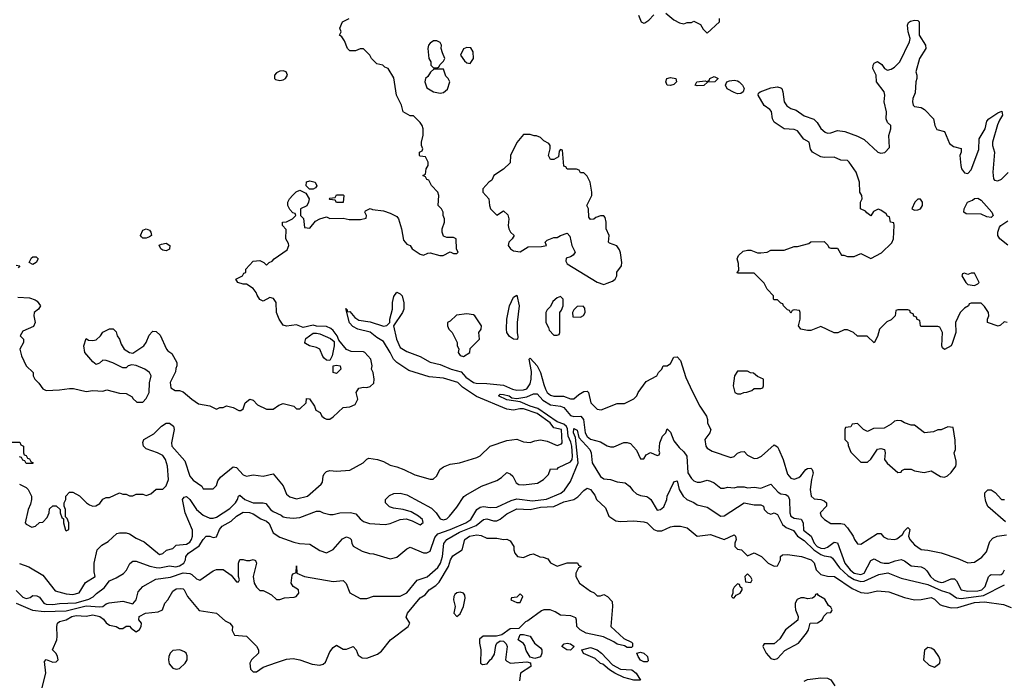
# Model space of a CAD drawing. Header units: inches. Extents: x 2380053 to 2584298, y 380219 to 546618.
# Tile 393 of 656: x 2541712 to 2547609, y 414808 to 418762. Entities that reach past the tile are written whole.
import ezdxf

# ---------------------------------------------------------------- set-up
doc = ezdxf.new("R2010")
doc.units = ezdxf.units.IN
doc.header["$MEASUREMENT"] = 0
doc.layers.add('C5441', color=7, linetype='Continuous')

msp = doc.modelspace()

# ---------------------------------------------------------------- linework, layer by layer
at = {"layer": 'C5441', "color": 2}
for points, elevation in [([(2545418, 418790), (2545434, 418750), (2545450, 418742), (2545456.4, 418743.6), (2545480.4, 418759.6), (2545509.2, 418790.8)], 30), ([(2545582, 418802), (2545630, 418762), (2545663.6, 418743.6), (2545690, 418738), (2545710, 418744.7), (2545734.6, 418745.4), (2545750, 418754), (2545790, 418734), (2545805.4, 418705.4), (2545830, 418682), (2545902, 418750), (2545902, 418770)], 30), ([(2541700.7, 417100.7), (2541770, 417097.1), (2541805.5, 417085.5), (2541817.5, 417077.5), (2541836, 417050), (2541824.7, 417030), (2541798, 417010), (2541796, 416990), (2541804.7, 416950), (2541794.8, 416925.2), (2541730, 416898), (2541714, 416870), (2541734, 416850), (2541734, 416830), (2541712, 416790), (2541722, 416750), (2541751.1, 416691.1), (2541792, 416650), (2541792, 416630), (2541802, 416610), (2541827.1, 416587.1), (2541850, 416552), (2541870, 416542), (2541950, 416546), (2542010, 416554.8), (2542034.4, 416554.4), (2542110, 416536), (2542150, 416542.8), (2542210, 416538.8), (2542233.6, 416546.4), (2542310, 416526), (2542350, 416524.7), (2542384.7, 416504.7), (2542390, 416494), (2542412.7, 416472.7), (2542450, 416474), (2542470, 416494), (2542488, 416530), (2542488.4, 416588.4), (2542499, 416630), (2542488.7, 416650), (2542462, 416670), (2542410, 416692.7), (2542383.5, 416696.5), (2542362, 416690), (2542350, 416678), (2542330, 416678), (2542270, 416709.4), (2542230, 416722.7), (2542210, 416724), (2542190, 416706), (2542170, 416698), (2542150, 416714), (2542101.2, 416770), (2542095.3, 416810), (2542110, 416854), (2542124.7, 416844.7), (2542150, 416842.8), (2542170, 416846.8), (2542195.3, 416870), (2542210, 416892), (2542250, 416912), (2542271.6, 416911.6), (2542290, 416894), (2542296, 416870), (2542310.5, 416850.5), (2542319.8, 416819.8), (2542338, 416790), (2542370, 416771), (2542390, 416766), (2542455.3, 416810), (2542469.4, 416830.6), (2542486.8, 416873.2), (2542505.6, 416894.4), (2542510, 416898), (2542530, 416896), (2542553.7, 416873.7), (2542592, 416790), (2542599.6, 416779.6), (2542623.6, 416763.6), (2542654, 416710), (2542654, 416690), (2542646.4, 416673.6), (2542644.7, 416655.3), (2542614, 416590), (2542618, 416558), (2542643.6, 416543.6), (2542670, 416542), (2542690, 416534), (2542742, 416490), (2542783.5, 416463.5), (2542850, 416450.8), (2542890, 416431.3), (2542910, 416442), (2542930, 416442), (2542950, 416451), (2542990, 416442), (2543023.6, 416423.6), (2543036.4, 416423.6), (2543050, 416434), (2543062, 416470), (2543090, 416491), (2543110, 416484.7), (2543136.9, 416456.9), (2543190, 416432), (2543230, 416432), (2543264.7, 416455.3), (2543290, 416464.7), (2543354, 416450), (2543370, 416434), (2543390, 416434), (2543428, 416470), (2543430, 416494), (2543447.3, 416492.7), (2543478, 416450), (2543484.7, 416424.7), (2543510.8, 416410.8), (2543522, 416390), (2543536.9, 416376.9), (2543550, 416371.3), (2543570, 416371.3), (2543590, 416384.7), (2543650, 416442), (2543690, 416444.7), (2543720.4, 416459.6), (2543738, 416490), (2543728, 416530), (2543744, 416556), (2543770, 416562.8), (2543790, 416560.7), (2543810, 416567.3), (2543832.5, 416587.5), (2543834, 416610), (2543828, 416650), (2543818, 416670), (2543822, 416690), (2543814, 416730), (2543778, 416770), (2543770, 416775.3), (2543696.4, 416776.4), (2543670, 416788.7), (2543624, 416844), (2543613.2, 416870), (2543590, 416902), (2543574.8, 416914.8), (2543550, 416925.2), (2543488.7, 416928.7), (2543470, 416934), (2543410, 416919), (2543370, 416935.1), (2543310, 416928), (2543290, 416934), (2543265.2, 416970), (2543249, 417010), (2543248.7, 417070), (2543232.9, 417092.9), (2543210, 417099), (2543170, 417078), (2543150, 417088), (2543133.6, 417113.6), (2543129, 417130), (2543110, 417154), (2543070, 417179.3), (2543050, 417179), (2543018, 417190), (2543006, 417210), (2543046, 417230), (2543055.3, 417244.7), (2543066, 417250), (2543066, 417270), (2543110, 417318), (2543150, 417322), (2543174, 417310), (2543190, 417294), (2543206, 417310), (2543223.1, 417316.9), (2543235.3, 417330), (2543314.2, 417385.8), (2543324, 417410), (2543322, 417422), (2543306, 417450), (2543307.3, 417507.3), (2543286, 417530), (2543286, 417550), (2543310, 417552), (2543330, 417562), (2543346, 417570), (2543366, 417590), (2543362, 417602), (2543347.3, 417607.3), (2543330, 417626), (2543318, 417650), (2543318, 417670), (2543328, 417690), (2543348.7, 417711.3), (2543368.7, 417731.3), (2543390, 417742), (2543424.7, 417724.7), (2543444.7, 417690), (2543442, 417670), (2543431.2, 417648.9), (2543394, 417630), (2543394, 417590), (2543411.6, 417571.6), (2543418, 417518), (2543450, 417514), (2543484, 417556), (2543509, 417571), (2543550, 417582), (2543570, 417572), (2543650, 417574), (2543686, 417566), (2543753.2, 417566.8), (2543786, 417574), (2543788, 417590), (2543778, 417610), (2543782, 417618), (2543810, 417631.3), (2543825.4, 417625.4), (2543890, 417618), (2543930, 417604.7), (2543970, 417584.7), (2543981, 417570), (2543998, 417510), (2544010, 417442), (2544030, 417418), (2544050.7, 417410.7), (2544062, 417390), (2544110, 417358), (2544130, 417352), (2544155.3, 417364.7), (2544170, 417366), (2544228.4, 417351.6), (2544248.4, 417351.6), (2544290, 417372), (2544310, 417362), (2544330, 417362), (2544338, 417370), (2544328, 417388), (2544326, 417450), (2544310, 417458), (2544270, 417458), (2544250, 417466), (2544242, 417490), (2544242, 417510), (2544255.3, 417550), (2544255.3, 417570), (2544248, 417590), (2544248, 417610), (2544238, 417630), (2544218, 417650), (2544222, 417710), (2544215.3, 417730), (2544178, 417770), (2544162, 417802), (2544150, 417806), (2544142, 417822), (2544126, 417830), (2544142, 417838), (2544146, 417870), (2544158, 417890), (2544158, 417910), (2544142, 417942), (2544110, 417946), (2544106, 417950), (2544106, 417970), (2544122, 417978), (2544126, 417990), (2544118, 418010), (2544118, 418030), (2544128.8, 418071.1), (2544128.8, 418108.9), (2544122, 418130), (2544110, 418148), (2544070, 418186), (2544050, 418186), (2544008, 418210), (2543998, 418250), (2543968.7, 418310), (2543953.6, 418413.6), (2543918, 418470), (2543898, 418478), (2543886, 418490), (2543850, 418498), (2543818, 418530), (2543808, 418550), (2543770, 418588), (2543750, 418588), (2543723.6, 418576.4), (2543690, 418575.3), (2543675.3, 418590), (2543656.4, 418636.4), (2543640.4, 418660.4), (2543628, 418670), (2543638, 418690), (2543628.7, 418711.3), (2543646, 418750), (2543686, 418770)], 30), ([(2547626, 416950), (2547607.1, 416952.9), (2547585.4, 416934.6), (2547571.3, 416928.7), (2547508, 416950), (2547508, 416970), (2547515.3, 416990), (2547514, 417010), (2547490, 417046), (2547470, 417066), (2547410, 417066), (2547398, 417062), (2547394, 417050), (2547370, 417035.3), (2547344.7, 417010), (2547316, 416950), (2547319.1, 416890), (2547296.4, 416823.6), (2547290, 416809.3), (2547250, 416788.7), (2547238, 416798), (2547235.3, 416810), (2547238, 416890), (2547222, 416922), (2547210, 416926), (2547110, 416926), (2547106, 416930), (2547102, 416962), (2547087.3, 416967.3), (2547082, 416982), (2547067.3, 416987.3), (2547062, 417002), (2547047.3, 417007.3), (2547042, 417022), (2547030, 417026), (2546970, 417026), (2546958, 417022), (2546954, 416990), (2546930, 416966), (2546905.4, 416954.6), (2546862, 416910), (2546850, 416866), (2546830, 416828.7), (2546787.3, 416867.3), (2546730, 416868), (2546706, 416890), (2546670, 416906), (2546650, 416906), (2546611.2, 416888.9), (2546590, 416888), (2546510, 416926), (2546450, 416902), (2546430, 416901.2), (2546389.5, 416909.5), (2546375.3, 416930), (2546386, 416970), (2546386, 417010), (2546382, 417022), (2546350, 417026), (2546338, 417022), (2546330, 417006), (2546322, 417022), (2546310, 417026), (2546286, 417050), (2546282, 417062), (2546270, 417066), (2546250, 417086), (2546230, 417086), (2546226, 417090), (2546226, 417110), (2546188.8, 417148.9), (2546170, 417186), (2546110, 417246), (2546010, 417246), (2546008.8, 417248.9), (2546018, 417262), (2546016.4, 417303.6), (2546009.2, 417330), (2546017.2, 417350), (2546044.1, 417375.9), (2546070, 417382.8), (2546090, 417382.8), (2546130, 417366), (2546150, 417366), (2546189, 417371), (2546210, 417382), (2546290, 417382.8), (2546350, 417404.7), (2546370, 417404.7), (2546437.2, 417422.8), (2546450, 417432), (2546530, 417434), (2546552.7, 417412.7), (2546558, 417398), (2546570, 417394), (2546610, 417394), (2546632.7, 417352.7), (2546647.3, 417352.7), (2546670, 417344.7), (2546710, 417344.7), (2546750, 417362), (2546810, 417332), (2546872.5, 417367.5), (2546934.2, 417425.8), (2546944, 417450), (2546948, 417530), (2546946, 417546), (2546926, 417550), (2546922, 417582), (2546910, 417586), (2546900.4, 417600.4), (2546870, 417622), (2546852.7, 417627.3), (2546825.4, 417614.6), (2546810, 417588), (2546785.6, 417605.6), (2546777.2, 417617.2), (2546748, 417630), (2546748, 417670), (2546758, 417690), (2546755.3, 417710), (2546744, 417730), (2546741.2, 417790), (2546720.9, 417850), (2546679, 417910), (2546670, 417919), (2546630, 417922), (2546590, 417939), (2546530, 417937), (2546510, 417940.7), (2546459, 417970), (2546447.3, 417987.3), (2546439, 418030), (2546407.9, 418047.9), (2546370, 418097), (2546350, 418105.6), (2546289.6, 418109.6), (2546230, 418149), (2546220.9, 418170), (2546213.6, 418213.6), (2546205.2, 418225.2), (2546169.6, 418249.6), (2546134, 418310), (2546136.4, 418323.6), (2546146, 418330), (2546210, 418354), (2546250, 418360.7), (2546270, 418354.8), (2546276, 418350), (2546282.8, 418330), (2546290.7, 418270.7), (2546306.8, 418246.8), (2546330, 418231), (2546361.4, 418221.4), (2546410, 418186.8), (2546467.1, 418167.1), (2546487.3, 418147.3), (2546510, 418111), (2546536, 418090), (2546550, 418083.8), (2546570, 418084.9), (2546610, 418098.8), (2546653.2, 418093.2), (2546730, 418066), (2546770, 418046), (2546852, 417970), (2546870, 417962.8), (2546892.9, 417967.1), (2546922, 417998), (2546917.2, 418070), (2546929, 418110), (2546928.7, 418128.7), (2546910, 418148), (2546902, 418170), (2546904, 418210), (2546888.7, 418270), (2546894, 418310), (2546889, 418330), (2546844, 418390), (2546842, 418430), (2546822, 418470), (2546824, 418490), (2546830, 418502), (2546850, 418511.3), (2546874.4, 418494.4), (2546892, 418470), (2546910, 418461), (2546930, 418466), (2546950, 418478), (2546982, 418510), (2547041.2, 418630), (2547045.2, 418650), (2547033.2, 418690), (2547028.7, 418730), (2547034, 418746), (2547046.3, 418753.7), (2547070, 418758.8), (2547090, 418758), (2547098, 418750), (2547098.8, 418670), (2547136, 418610), (2547138, 418590), (2547101, 418530), (2547078, 418450), (2547084.7, 418430), (2547084.7, 418410), (2547078, 418390), (2547075.3, 418324.7), (2547061, 418290), (2547058, 418270), (2547062, 418250), (2547070, 418242), (2547110, 418236), (2547130, 418224.7), (2547184.7, 418170), (2547192, 418130), (2547205.4, 418105.4), (2547250, 418094), (2547280.7, 418020.7), (2547303.5, 418003.5), (2547351, 417991), (2547351, 417970), (2547342.8, 417950), (2547347.3, 417890), (2547351.3, 417870), (2547370, 417846), (2547390, 417841), (2547410, 417864.7), (2547455.1, 417984.9), (2547457.2, 418050), (2547494, 418110), (2547504.1, 418155.9), (2547515.3, 418170), (2547570, 418204.7), (2547594, 418214), (2547598, 418190), (2547578.8, 418161.2), (2547567.1, 418132.9), (2547537.3, 418030), (2547537.3, 418010), (2547550.6, 417970), (2547540.5, 417850), (2547544, 417810), (2547550, 417801), (2547570, 417797.3), (2547591.2, 417808.8), (2547632.6, 417847.4)], 26), ([(2547630, 417413.2), (2547581.2, 417450), (2547569.3, 417470), (2547569.2, 417490.8), (2547580.2, 417519.8), (2547588.7, 417531.3), (2547630, 417558)], 22), ([(2541690, 417294), (2541712, 417290), (2541702, 417278)], 30), ([(2541710, 415982), (2541750, 415962), (2541762, 415950), (2541782, 415910), (2541782, 415890), (2541776.9, 415863.1), (2541762, 415830), (2541744.7, 415750), (2541750, 415742), (2541785.4, 415725.4), (2541806, 415730), (2541830, 415752), (2541850, 415754), (2541876.4, 415783.6), (2541888, 415810), (2541890, 415834), (2541910, 415852), (2541930, 415852), (2541954, 415830), (2541954, 415810), (2541963.6, 415783.6), (2541974, 415774), (2541974, 415750), (2541986.4, 415706.4), (2541990, 415702), (2542006, 415710), (2542006, 415750), (2541996.4, 415776.4), (2541986, 415786), (2541986, 415830), (2541978, 415850), (2541978, 415870), (2541988, 415890), (2541988.7, 415911.3), (2542010, 415934), (2542030, 415934), (2542070, 415912), (2542112, 415870), (2542130, 415858), (2542150, 415851.3), (2542168.4, 415851.6), (2542192.9, 415867.1), (2542210, 415892), (2542230, 415902), (2542250, 415902), (2542308.9, 415931.1), (2542330, 415922), (2542350, 415922), (2542370, 415912), (2542390, 415912), (2542410, 415922), (2542450, 415922), (2542470, 415914), (2542496.4, 415923.6), (2542528.4, 415951.6), (2542570, 415952), (2542590, 415972), (2542602.7, 416010), (2542598, 416090), (2542585.2, 416130), (2542570, 416154), (2542538, 416170), (2542470, 416193.2), (2542453.2, 416210), (2542449.4, 416230.6), (2542455.3, 416250), (2542515.9, 416284.1), (2542561.2, 416330), (2542590, 416347.3), (2542610, 416347.3), (2542634, 416330), (2542637.3, 416310), (2542620.7, 416230), (2542624, 416210), (2542701.6, 416121.6), (2542730.8, 416030), (2542750, 416006), (2542802, 415970), (2542810, 415954), (2542870, 415954), (2542890, 415974), (2542898, 416002), (2542915.1, 416024.9), (2542990, 416086.8), (2543010, 416082.8), (2543050, 416038.8), (2543070, 416030.8), (2543110, 416038.8), (2543170, 416031), (2543230, 416044.7), (2543290, 415972), (2543310, 415922.8), (2543330, 415906), (2543370, 415893.4), (2543435.3, 415910), (2543518, 415982), (2543526.3, 415993.7), (2543529.2, 416030), (2543535.1, 416044.9), (2543550, 416058.8), (2543570, 416064.9), (2543610, 416059.3), (2543690, 416066), (2543768, 416110), (2543790, 416132), (2543803.1, 416136.9), (2543854, 416130), (2543890, 416118), (2543930, 416096), (2543970, 416086.8), (2544012, 416070), (2544078, 416038), (2544170, 416011.3), (2544188.4, 416011.6), (2544210, 416032), (2544229, 416070), (2544250, 416086), (2544290, 416102.8), (2544346, 416110), (2544450, 416141), (2544470, 416151.3), (2544529.4, 416210.6), (2544630, 416244), (2544690, 416250.6), (2544730, 416234.8), (2544770, 416230.8), (2544798, 416242), (2544830, 416247.7), (2544870, 416239.1), (2544930, 416214.4), (2544956.3, 416223.7), (2544960.9, 416230), (2544955.8, 416310), (2544910, 416319.6), (2544888.1, 416350), (2544810, 416406), (2544730, 416432.3), (2544706.9, 416433.1), (2544670, 416425.1), (2544630, 416431.2), (2544447, 416507), (2544363.8, 416563.8), (2544335.3, 416590), (2544250, 416616.2), (2544165.1, 416625.1), (2544042.9, 416662.9), (2543969.8, 416709.8), (2543949.8, 416729.8), (2543931.3, 416771.3), (2543890, 416836), (2543850, 416859.5), (2543811.6, 416891.6), (2543737.2, 416910), (2543706.7, 416926.7), (2543688.1, 416948.1), (2543666, 417034), (2543674, 417026), (2543674, 417014), (2543690, 417016), (2543719.9, 416979.9), (2543743.7, 416963.7), (2543810, 416954.4), (2543890, 416928), (2543910, 416931), (2543929, 416950), (2543929.2, 416970), (2543944.5, 417030), (2543944.5, 417070), (2543953.6, 417106.4), (2543970, 417132), (2543990, 417122), (2544002, 417110), (2544011.6, 417068.4), (2544012, 417030), (2544004.7, 417010), (2543951.3, 416930), (2543967.7, 416850), (2543990, 416801), (2544030, 416777.3), (2544110, 416745.5), (2544170, 416713.4), (2544230, 416698.4), (2544296, 416670), (2544354.9, 416654.9), (2544383, 416623), (2544430, 416591.7), (2544446.4, 416586.4), (2544510, 416585.5), (2544610, 416574.9), (2544662.8, 416550), (2544690, 416544.9), (2544730, 416546.5), (2544750, 416552.7), (2544770, 416582.8), (2544775.1, 416610), (2544776.3, 416656.3), (2544764, 416730), (2544770, 416736), (2544810, 416690.6), (2544831.4, 416651.5), (2544850, 416578), (2544861.6, 416550), (2544870, 416531), (2544890, 416514.8), (2544910, 416508.2), (2544968.1, 416508.1), (2545010, 416492), (2545030, 416492), (2545060.2, 416519.8), (2545090, 416536), (2545110, 416538), (2545118, 416530), (2545132, 416470), (2545170, 416431.3), (2545193.6, 416426.4), (2545290, 416464.7), (2545334.6, 416465.4), (2545390, 416492), (2545408.8, 416511.1), (2545415.3, 416530), (2545463.1, 416596.9), (2545528, 416630), (2545538, 416650), (2545558, 416670), (2545566, 416690), (2545590, 416691.3), (2545610, 416704.7), (2545630, 416742), (2545650, 416744.7), (2545670, 416722), (2545701.4, 416621.4), (2545739.8, 416539.8), (2545784.7, 416450), (2545824.7, 416390), (2545831.3, 416370), (2545832, 416348), (2545851.3, 416310), (2545844.7, 416290), (2545814.8, 416250), (2545821, 416210), (2545830, 416198), (2545859.8, 416179.8), (2545970, 416142.8), (2545990, 416147.3), (2546010, 416167.3), (2546030, 416176), (2546050, 416178), (2546070, 416156), (2546110, 416136), (2546130, 416138.8), (2546155.3, 416150), (2546230, 416218), (2546250, 416204.7), (2546258.8, 416190), (2546284, 416130), (2546310, 416042), (2546330, 416018), (2546350, 416012), (2546378, 416022), (2546390, 416031.3), (2546419, 416070), (2546430, 416076.3), (2546450, 416077.3), (2546458.8, 416070), (2546464, 416050), (2546453.4, 416010), (2546446.8, 415950), (2546451, 415910), (2546470, 415894.8), (2546510, 415890.6), (2546530, 415882.8), (2546542.8, 415870), (2546542.8, 415850), (2546506, 415810), (2546511, 415790), (2546531, 415770), (2546570, 415747.7), (2546630, 415747.7), (2546650, 415742.8), (2546670, 415721), (2546704, 415670), (2546711, 415650), (2546730, 415626), (2546750, 415622.8), (2546850, 415687.3), (2546870, 415686), (2546886, 415666), (2546910, 415654), (2546950, 415650.8), (2546965.6, 415654.4), (2546999.3, 415680.7), (2547010, 415702), (2547030, 415722), (2547042, 415710), (2547034.8, 415670), (2547042.8, 415650), (2547070, 415618.8), (2547110, 415590.8), (2547150, 415587.3), (2547230.9, 415570.9), (2547330, 415537.3), (2547390, 415511), (2547430, 415514.8), (2547474.2, 415545.8), (2547502, 415578), (2547522, 415638), (2547540.2, 415659.8), (2547566, 415670), (2547622, 415678)], 26), ([(2541710, 415507.3), (2541767.3, 415487.3), (2541850, 415437.3), (2541924.2, 415344.2), (2541990, 415325.7), (2542030, 415322), (2542067.8, 415332.2), (2542106.2, 415393.8), (2542164, 415430), (2542158, 415458), (2542157.2, 415510), (2542175.3, 415590), (2542203.2, 415616.8), (2542242, 415638), (2542293.6, 415686.4), (2542310, 415691.3), (2542350, 415691), (2542370, 415684.7), (2542410, 415658), (2542457.6, 415637.6), (2542550, 415560.7), (2542570, 415567.3), (2542592, 415588), (2542630, 415598), (2542650, 415617.3), (2542710, 415622.3), (2542730, 415635.3), (2542740.4, 415650), (2542746.2, 415670), (2542746.2, 415706.2), (2542702.4, 415810), (2542688, 415890), (2542696, 415904), (2542710, 415907.7), (2542731.2, 415891.2), (2542770.4, 415830), (2542810, 415797), (2542850, 415779.5), (2542870, 415778.7), (2542890, 415784.9), (2542970, 415835.8), (2543005.1, 415870), (2543017.2, 415890), (2543022, 415910), (2543030, 415916), (2543061, 415890), (2543110, 415870.5), (2543170, 415870.7), (2543185.5, 415865.5), (2543213.4, 415830), (2543230, 415818.4), (2543277.3, 415797.3), (2543290, 415786.8), (2543310, 415782.8), (2543350, 415778.8), (2543390, 415782.8), (2543490, 415821), (2543510, 415821), (2543530, 415811), (2543570, 415801), (2543590, 415801), (2543630, 415811.3), (2543693.4, 415813.4), (2543724.9, 415804.9), (2543750, 415774.8), (2543770, 415758.8), (2543807.5, 415747.5), (2543900.2, 415739.8), (2543930, 415746), (2543990, 415770.8), (2544025.6, 415774.4), (2544062.5, 415762.5), (2544110, 415738), (2544128, 415752), (2544124, 415770), (2544101.2, 415790), (2544056.2, 415816.2), (2544008, 415830), (2543950, 415838.4), (2543927.5, 415847.5), (2543902, 415870), (2543902, 415890), (2543926.6, 415913.4), (2543953.6, 415926.4), (2543990, 415928.9), (2544030, 415918.9), (2544177.8, 415837.8), (2544205.5, 415810), (2544230, 415774.8), (2544250, 415768.2), (2544270, 415774.8), (2544285.2, 415790), (2544330, 415844.7), (2544372.3, 415907.7), (2544383.2, 415916.8), (2544478, 415970), (2544570, 416004.7), (2544598, 416022), (2544630, 416052), (2544650, 416044.7), (2544664.7, 416030), (2544684.7, 415990), (2544700.7, 415980.7), (2544730, 415977.3), (2544812.5, 415987.5), (2544848, 416010), (2544879, 416041), (2544890, 416074), (2544930, 416072), (2544939, 416081), (2545010, 416114.9), (2545020.5, 416130), (2545023.1, 416150), (2545017.9, 416210), (2545013.4, 416233.4), (2544997.5, 416270), (2544992.7, 416312.7), (2544986.9, 416326.8), (2544970, 416341.4), (2544930, 416356.2), (2544815.5, 416435.5), (2544770, 416449.1), (2544710, 416476), (2544630, 416486.6), (2544579, 416510), (2544590, 416521), (2544610, 416519.3), (2544642.8, 416510), (2544658.5, 416498.5), (2544690, 416494.9), (2544750, 416504.9), (2544790, 416523.1), (2544803.8, 416523.8), (2544810, 416523.8), (2544845.3, 416485.3), (2544890, 416456.9), (2544950, 416449.2), (2544970, 416442), (2545010, 416394), (2545030, 416387.2), (2545073.4, 416390), (2545089.1, 416369.1), (2545098.8, 416290), (2545110, 416266.7), (2545130, 416250.6), (2545190, 416236), (2545230, 416211.3), (2545250, 416204.7), (2545270, 416204.7), (2545330, 416231), (2545350.9, 416230.9), (2545370, 416224.7), (2545405.4, 416185.4), (2545430, 416134), (2545450, 416134), (2545463.1, 416156.9), (2545490, 416172), (2545530, 416154), (2545542, 416158), (2545546, 416170), (2545542, 416182), (2545545.2, 416230), (2545561.2, 416270), (2545582, 416290), (2545590, 416314), (2545610, 416294), (2545630, 416241), (2545661.6, 416201.6), (2545690, 416176), (2545707.3, 416150), (2545713.4, 416050), (2545735.2, 416015.2), (2545750, 416002.8), (2545770, 415994.8), (2545790, 415994.8), (2545830, 416006), (2545850, 416001), (2545870.6, 415990.6), (2545910, 415958), (2545930, 415958), (2545950, 415964.7), (2545990, 415961), (2546010, 415966), (2546050, 415966), (2546070, 415961), (2546110, 415964.7), (2546150, 415958.8), (2546210, 415982.8), (2546253.7, 415933.7), (2546270, 415924.9), (2546299.5, 415919.5), (2546314.8, 415910), (2546322, 415890), (2546324.4, 415810), (2546330.4, 415790.4), (2546350, 415779.3), (2546392.2, 415772.2), (2546403.1, 415750), (2546406.9, 415706.9), (2546451.6, 415671.6), (2546470.3, 415630), (2546487.9, 415610), (2546510, 415599.1), (2546530, 415596.5), (2546550, 415604.9), (2546590, 415635.5), (2546610, 415630.7), (2546654, 415510), (2546684.6, 415470), (2546710, 415449.2), (2546750, 415441.5), (2546769.4, 415450), (2546810, 415526), (2546830, 415534.8), (2546870, 415514), (2546890, 415508.7), (2546918, 415510), (2546955.9, 415524.1), (2546990, 415530.6), (2547010, 415524), (2547050, 415494), (2547110, 415487.3), (2547130, 415477.3), (2547144.1, 415464.1), (2547166, 415430), (2547188.4, 415410), (2547210, 415399.5), (2547230, 415394.4), (2547243.9, 415396.1), (2547290, 415414.8), (2547310, 415414.8), (2547323, 415403), (2547351, 415350), (2547390, 415341.5), (2547450, 415342.8), (2547473.6, 415350), (2547494.3, 415370), (2547513.3, 415426.7), (2547523.5, 415436.5), (2547530, 415440.5), (2547581.2, 415438.8), (2547590, 415440.5), (2547599.5, 415450), (2547609.6, 415470)], 22), ([(2541690, 415344.9), (2541730, 415306), (2541750, 415298), (2541775.6, 415304.4), (2541790, 415314.8), (2541814.4, 415314.4), (2541830, 415306), (2541856.3, 415270), (2541870, 415264), (2541910, 415261.3), (2541950, 415267.6), (2542050, 415271.2), (2542126.3, 415293.7), (2542152.5, 415307.5), (2542171.4, 415328.6), (2542217.4, 415362.6), (2542250, 415402.8), (2542290, 415420.7), (2542332.9, 415447.1), (2542352.6, 415467.4), (2542372, 415508), (2542390, 415520.7), (2542410, 415520.7), (2542490.4, 415490.4), (2542530, 415482.4), (2542550, 415481.3), (2542610, 415493), (2542647.9, 415487.9), (2542670, 415493.1), (2542694.7, 415510), (2542704.2, 415530), (2542706, 415550), (2542722, 415570), (2542786.5, 415613.5), (2542810, 415651.3), (2542829.4, 415670.6), (2542850, 415671.3), (2542870, 415662.8), (2542890, 415666), (2542909.2, 415710), (2542923.7, 415730), (2542979.1, 415760.9), (2543010, 415790.5), (2543050, 415814.4), (2543087.8, 415812.2), (2543110, 415805.5), (2543155.6, 415775.6), (2543190, 415760.5), (2543206.4, 415746.4), (2543230, 415690.7), (2543270, 415664), (2543354.4, 415634.4), (2543387.1, 415627.1), (2543450, 415622.8), (2543510, 415586), (2543550, 415571), (2543589.3, 415590.7), (2543645.6, 415654.4), (2543670, 415666.8), (2543690, 415658.8), (2543697.3, 415650), (2543700.7, 415630), (2543710, 415611.3), (2543762, 415582), (2543806.4, 415566.4), (2543830, 415564.7), (2543930, 415536), (2543970, 415544.7), (2544030, 415596), (2544050, 415606), (2544130, 415571), (2544150, 415571), (2544170, 415582), (2544198, 415662), (2544215.2, 415684.8), (2544290, 415710.3), (2544384.5, 415750), (2544413.3, 415770), (2544449.8, 415830.2), (2544470, 415844.2), (2544490, 415848.8), (2544530, 415843.1), (2544570, 415844.4), (2544655.1, 415884.9), (2544690, 415894.9), (2544782.3, 415882.3), (2544867, 415893), (2544951.8, 415928.2), (2544974.6, 415945.4), (2545010, 415998.8), (2545057.4, 416110), (2545040.7, 416260.7), (2545027.6, 416290), (2545030, 416316), (2545050, 416304.7), (2545061.3, 416261.3), (2545126, 416190), (2545134.3, 416170), (2545140.3, 416110), (2545190, 416027.3), (2545210, 416014), (2545250, 416010.8), (2545290, 415996), (2545338, 415990), (2545364.7, 415970), (2545384, 415944), (2545405.2, 415925.2), (2545430, 415914), (2545467.7, 415907.7), (2545479.9, 415899.9), (2545490.8, 415890), (2545530, 415826), (2545550, 415831), (2545570, 415846), (2545586.6, 415890), (2545589.5, 415910), (2545626.6, 415990), (2545630, 415996), (2545650, 416002), (2545662, 415950), (2545686, 415910), (2545707.7, 415890), (2545750, 415872), (2545770, 415858), (2545830, 415843.7), (2545910, 415790.4), (2545930, 415792.7), (2546050, 415870.4), (2546110, 415858), (2546150, 415858), (2546166, 415850), (2546170.7, 415830), (2546190, 415810.7), (2546210, 415802.8), (2546230, 415810.7), (2546250, 415801), (2546279.9, 415739.9), (2546302.2, 415722.2), (2546345.9, 415705.8), (2546370.2, 415670.2), (2546410, 415644.9), (2546468.3, 415588.3), (2546510, 415561.6), (2546530, 415553.2), (2546570, 415546.7), (2546579.7, 415539.7), (2546621.9, 415481.9), (2546674.2, 415434.2), (2546710, 415411), (2546750, 415400.2), (2546770, 415402.4), (2546857.7, 415442.3), (2546911.4, 415451.4), (2546990, 415420.4), (2547150, 415382.3), (2547230, 415346.3), (2547282.8, 415330), (2547321.8, 415301.8), (2547350, 415296.9), (2547483.8, 415316.2), (2547610, 415380.4)], 18), ([(2541650, 416234), (2541712.7, 416232.7), (2541718, 416218), (2541734, 416210), (2541734, 416170), (2541738, 416158), (2541750, 416154), (2541758, 416138), (2541770, 416134), (2541778, 416118), (2541792, 416110), (2541790, 416106), (2541750, 416106), (2541742, 416122), (2541730, 416126), (2541722, 416142), (2541710, 416146)], 26), ([(2541690, 415270.4), (2541787.8, 415227.8), (2541859.3, 415219.3), (2541990, 415224.7), (2542110, 415253.7), (2542192.9, 415247.1), (2542210, 415250.4), (2542230, 415264.9), (2542248.3, 415271.7), (2542330, 415282), (2542390, 415264.9), (2542409.5, 415290.5), (2542421.6, 415338.4), (2542449.4, 415370.6), (2542527.2, 415412.8), (2542614.8, 415425.2), (2542690, 415452), (2542730, 415448), (2542742, 415442), (2542770, 415414.8), (2542790, 415406.8), (2542870, 415462.8), (2542890, 415470.8), (2542930, 415471), (2542978, 415438), (2543010, 415398), (2543022, 415398), (2543028, 415410), (2543022, 415430), (2543022, 415510), (2543030, 415531.3), (2543050, 415531.3), (2543070, 415524.7), (2543090, 415524.7), (2543111, 415531), (2543124.7, 415524.7), (2543131, 415510), (2543110.8, 415430), (2543116, 415390), (2543130, 415364.7), (2543150, 415344.7), (2543170, 415344.7), (2543194.4, 415334.4), (2543219.8, 415319.8), (2543250, 415292), (2543270, 415292), (2543298, 415302), (2543354.9, 415305.1), (2543368.7, 415310), (2543384, 415330), (2543381.2, 415350), (2543349, 415370), (2543337, 415390), (2543343.3, 415436.7), (2543350, 415446), (2543367.3, 415452.7), (2543370, 415494), (2543372, 415450), (2543418, 415430), (2543590, 415399), (2543650, 415404.7), (2543666.8, 415386.8), (2543690, 415332), (2543750, 415298), (2543790, 415298), (2543830, 415311.3), (2543990, 415311.3), (2544030, 415331.3), (2544092.1, 415407.9), (2544152.3, 415427.7), (2544217, 415483), (2544232.1, 415510), (2544243.5, 415550), (2544253, 415627), (2544269.8, 415650.2), (2544346, 415694), (2544444.8, 415735.2), (2544490, 415770.5), (2544510, 415774.4), (2544550, 415763.1), (2544570, 415763.1), (2544590, 415772.4), (2544630, 415805.3), (2544690, 415833.7), (2544770, 415830.3), (2544830, 415844.2), (2544911.2, 415848.8), (2544970, 415875.8), (2545030, 415890.7), (2545054, 415906), (2545090, 415944.7), (2545110, 415958), (2545131, 415950), (2545155.5, 415915.5), (2545166.8, 415890), (2545219.9, 415839.9), (2545241, 415790), (2545282.8, 415762.8), (2545310, 415758), (2545390, 415762.8), (2545450, 415757.1), (2545470.3, 415750.3), (2545510, 415710.7), (2545530, 415703), (2545556.6, 415703.4), (2545610, 415726.8), (2545630, 415731), (2545670, 415731), (2545710, 415721), (2545770, 415671.3), (2545850, 415681), (2545930, 415651.3), (2545990, 415678), (2545998, 415670), (2546002, 415650), (2545994, 415630), (2545994, 415610), (2546010, 415594), (2546034, 415590), (2546070, 415554), (2546110, 415572), (2546154, 415550), (2546194, 415510), (2546230, 415492), (2546250, 415494), (2546268, 415530), (2546268, 415550), (2546280.4, 415559.6), (2546310, 415562), (2546394, 415550), (2546452, 415530), (2546470, 415512), (2546482, 415470), (2546510, 415442), (2546550, 415431), (2546592, 415430), (2546697.1, 415357.1), (2546750, 415333.4), (2546790, 415330.7), (2546850, 415342.8), (2546916.8, 415336.8), (2547010, 415302.8), (2547070, 415290.7), (2547110, 415291), (2547170, 415302.8), (2547190, 415294), (2547222.8, 415262.8), (2547235.8, 415255.8), (2547290, 415242), (2547330, 415244.2), (2547430, 415273.8), (2547490, 415277.8), (2547602.8, 415262.8), (2547650, 415244.7)], 14), ([(2547616.5, 415756.5), (2547509.3, 415849.3), (2547498, 415878), (2547492.3, 415910), (2547492.7, 415930), (2547510, 415947.3), (2547530, 415947.3), (2547553, 415933), (2547591.2, 415891.1), (2547610, 415891)], 26), ([(2541842, 414750), (2541869.5, 414850), (2541860.2, 414919.8), (2541870, 414932), (2541910, 414916), (2541930, 414918), (2541942, 414930), (2541939, 414950), (2541930, 414968), (2541909, 414990), (2541934, 415050), (2541937.2, 415070), (2541934, 415130), (2541939, 415150), (2541950, 415161), (2541990, 415170.5), (2542025.2, 415190), (2542050, 415197), (2542110, 415193), (2542150, 415199.1), (2542191.3, 415190), (2542213.4, 415173.4), (2542230, 415151.3), (2542250, 415138), (2542290, 415131), (2542310, 415118), (2542330, 415118), (2542350, 415131.3), (2542370, 415132), (2542379.6, 415119.6), (2542410, 415098), (2542430, 415112), (2542439, 415130), (2542442, 415150), (2542426, 415170), (2542428, 415190), (2542466, 415210), (2542541.2, 415218.8), (2542568, 415230), (2542582, 415270), (2542599, 415290), (2542630, 415342), (2542650, 415354.8), (2542678, 415358), (2542690, 415356), (2542696, 415350), (2542716, 415310), (2542786.4, 415226.4), (2542891.3, 415210), (2542943.4, 415163.4), (2542971, 415150), (2542986, 415130), (2542985.4, 415105.4), (2542998, 415078), (2543070, 415072), (2543130, 415012), (2543142.8, 414990), (2543142.8, 414970), (2543101, 414930), (2543090.8, 414910), (2543094.8, 414874.8), (2543110, 414858), (2543130, 414858), (2543170, 414887.3), (2543250, 414915.5), (2543310, 414934.4), (2543350, 414939.3), (2543390.4, 414930.4), (2543464.1, 414904.1), (2543510, 414899.1), (2543530, 414904), (2543544.1, 414915.9), (2543570, 414978), (2543590, 415004.7), (2543610, 415018), (2543650, 414994), (2543670, 414994), (2543710, 415010.4), (2543726.8, 414990), (2543739.6, 414959.6), (2543763, 414943), (2543790, 414941.6), (2543854.7, 414965.3), (2543878, 414982), (2543932.3, 415050), (2544038, 415130), (2544048.7, 415150), (2544026.3, 415186.3), (2544034, 415210), (2544110, 415302), (2544140.2, 415319.8), (2544164, 415350), (2544204.4, 415375.6), (2544224.4, 415395.6), (2544279.5, 415490), (2544292.3, 415530), (2544306.7, 415553.3), (2544361.2, 415590), (2544378, 415650), (2544405.2, 415670), (2544450, 415679.3), (2544475.9, 415675.9), (2544510, 415658), (2544570, 415658.8), (2544608.7, 415651.3), (2544630, 415652), (2544650, 415642), (2544671.3, 415610), (2544671.3, 415590), (2544678, 415570), (2544694, 415550), (2544730, 415542.8), (2544770, 415562), (2544790, 415564.7), (2544827.5, 415547.5), (2544846, 415546), (2544875.3, 415535.3), (2544891.6, 415511.6), (2544930, 415492), (2544991.6, 415511.6), (2545051.6, 415511.6), (2545058, 415498), (2545074, 415490), (2545058, 415482), (2545042, 415450), (2545042, 415430), (2545064.7, 415390), (2545130, 415342), (2545152.7, 415332.7), (2545170, 415314), (2545190, 415314), (2545210, 415322), (2545232, 415310), (2545259.6, 415279.6), (2545262, 415250), (2545251.3, 415130), (2545330, 415058), (2545376.9, 415036.9), (2545382, 415030), (2545382, 415010), (2545376, 415004), (2545350, 415005.2), (2545334, 415014), (2545290, 415025.2), (2545270, 415039), (2545207.6, 415067.6), (2545104, 415090), (2545068.7, 415110), (2545049.2, 415129.2), (2545047.3, 415167.3), (2545042, 415182), (2545013.6, 415193.6), (2544950, 415198), (2544918, 415218), (2544889.1, 415229.1), (2544850, 415229.2), (2544836.8, 415223.2), (2544756, 415164), (2544741, 415159), (2544702, 415118), (2544650, 415116), (2544598.8, 415081.2), (2544566.8, 415073.2), (2544487.7, 415072.3), (2544466.4, 415053.6), (2544464.7, 415030), (2544474, 414990), (2544472, 414910), (2544482.8, 414902.8), (2544512.5, 414907.5), (2544528.7, 414931.3), (2544540.4, 414939.6), (2544554.6, 414965.4), (2544562.7, 415017.3), (2544569, 415031), (2544590, 415044.7), (2544610, 415042), (2544626, 415026), (2544631.3, 415011.3), (2544622, 414930), (2544630, 414922), (2544651.3, 414911.3), (2544750, 414918), (2544772, 414912), (2544774, 414890), (2544711, 414850), (2544705.4, 414805.4)], 10), ([(2546410, 414802), (2546430, 414812), (2546510, 414822.8), (2546550, 414821), (2546570, 414811), (2546594.4, 414774.4)], 10)]:
    msp.add_lwpolyline(points, dxfattribs=dict(at, elevation=elevation))
for points, elevation in [([(2544210, 418635.3), (2544190, 418635.3), (2544170, 418622), (2544161, 418610), (2544156, 418590), (2544162, 418530), (2544174, 418510), (2544174, 418490), (2544190, 418474), (2544210, 418474), (2544222, 418478), (2544227.3, 418492.7), (2544250, 418514), (2544258, 418530), (2544243.1, 418563.1), (2544235.3, 418590), (2544238, 418610), (2544230, 418626)], 30), ([(2544390, 418595.3), (2544370, 418588), (2544351.3, 418550), (2544375.3, 418515.3), (2544390, 418504.7), (2544410, 418501), (2544429, 418530), (2544428.7, 418570), (2544413.6, 418593.6)], 30), ([(2543290, 418456), (2543270, 418455.1), (2543250, 418444), (2543238.8, 418430), (2543238, 418410), (2543244.5, 418404.5), (2543270, 418399.1), (2543290, 418402), (2543304, 418410), (2543315.1, 418430), (2543308, 418450)], 34), ([(2544192.7, 418467.3), (2544171.6, 418448.4), (2544156.9, 418423.1), (2544142, 418410), (2544138, 418390), (2544150, 418354), (2544190, 418331), (2544230, 418322.8), (2544250, 418326), (2544273.6, 418346.4), (2544288, 418390), (2544278, 418410), (2544264, 418424), (2544250, 418466)], 30), ([(2545770, 418366), (2545758, 418370), (2545768, 418390), (2545816.9, 418396.9), (2545827.3, 418392.7), (2545842, 418398), (2545846, 418410), (2545870, 418422), (2545894, 418410), (2545874, 418390), (2545831.3, 418388.7), (2545810, 418369.3)], 26), ([(2545610, 418369), (2545588.7, 418370), (2545582, 418390), (2545588, 418410), (2545610, 418416), (2545642, 418410), (2545644.7, 418390), (2545630, 418375.3)], 26), ([(2546010, 418319.3), (2545990, 418326), (2545949.4, 418349.4), (2545939, 418370), (2545946, 418390), (2545962.7, 418397.3), (2545990, 418400.7), (2546010, 418397.3), (2546021, 418390), (2546041, 418370), (2546051.3, 418350), (2546044.7, 418330), (2546030, 418321.2)], 26), ([(2544770, 418075.3), (2544730, 418075.3), (2544690, 418028), (2544651.3, 417950), (2544650, 417906), (2544610, 417868), (2544552, 417830), (2544538.8, 417801.2), (2544522, 417790), (2544484.7, 417750), (2544484.7, 417730), (2544522, 417690), (2544524.7, 417650), (2544532, 417630), (2544570, 417592), (2544610, 417618), (2544634.4, 417594.4), (2544641, 417570), (2544638, 417530), (2544642, 417510), (2544651.6, 417491.6), (2544674, 417470), (2544662, 417450), (2544642, 417430), (2544638, 417410), (2544651, 417391), (2544670, 417378), (2544710, 417372), (2544758, 417402), (2544836, 417404), (2544866, 417410), (2544858, 417430), (2544870, 417442), (2544910, 417458), (2544930, 417458), (2544950, 417471.3), (2544990, 417484.7), (2545006.4, 417466.4), (2545018.8, 417410), (2545038, 417370), (2545026.4, 417353.6), (2545010, 417342), (2544984.7, 417335.3), (2544983.6, 417316.4), (2544990, 417302), (2545170.9, 417190.9), (2545210, 417178), (2545230, 417184.7), (2545263.1, 417196.9), (2545278, 417210), (2545288, 417230), (2545288.4, 417251.6), (2545315.3, 417290), (2545319, 417310), (2545310, 417366), (2545304.7, 417384.7), (2545289, 417409), (2545244, 417424), (2545238, 417430), (2545241.2, 417470), (2545224, 417510), (2545225.2, 417550), (2545219, 417579), (2545210, 417588), (2545190, 417588.7), (2545162, 417578), (2545150, 417568), (2545130, 417566), (2545120.4, 417580.4), (2545118, 417630), (2545108.7, 417650), (2545138, 417710), (2545138, 417730), (2545128, 417790), (2545110, 417826), (2545090, 417846), (2545070, 417846), (2545062, 417862), (2545047.3, 417867.3), (2544990, 417868), (2544982, 417882), (2544970, 417886), (2544962, 417982), (2544950, 417986), (2544943.6, 417976.4), (2544938, 417942), (2544910, 417926), (2544890, 417926), (2544879, 417950), (2544888, 417990), (2544888, 418010), (2544880.4, 418020.4), (2544850, 418038), (2544830, 418058), (2544807.3, 418067.3), (2544792.7, 418067.3)], 30), ([(2543448, 417748), (2543427.3, 417767.3), (2543428.8, 417791.1), (2543450, 417798), (2543482, 417790), (2543491.6, 417768.4), (2543483.6, 417756.4), (2543470, 417748.7)], 30), ([(2543650, 417668), (2543608.4, 417668.4), (2543602, 417682), (2543570, 417686), (2543566, 417690), (2543570, 417694), (2543602, 417698), (2543610, 417714), (2543650, 417714), (2543654, 417710)], 30), ([(2547090, 417688), (2547072, 417670), (2547054, 417630), (2547070, 417622), (2547090, 417624.7), (2547106, 417630), (2547118, 417650), (2547118, 417670), (2547107.3, 417687.3)], 26), ([(2547530, 417578), (2547503.1, 417583.1), (2547470, 417598), (2547380.4, 417600.4), (2547366, 417610), (2547368, 417630), (2547388, 417670), (2547418, 417682), (2547430, 417692), (2547450, 417694), (2547470, 417682), (2547534, 417610), (2547542, 417590)], 22), ([(2542450, 417455.3), (2542442, 417462), (2542435.3, 417470), (2542450, 417502), (2542470, 417511), (2542490, 417502), (2542498, 417490), (2542502, 417470), (2542490, 417462), (2542470, 417455.3)], 30), ([(2542590, 417378), (2542570, 417382), (2542558, 417390), (2542548, 417412), (2542560.4, 417419.6), (2542590, 417424.7), (2542611, 417410), (2542610, 417388)], 30), ([(2541790, 417298), (2541768, 417310), (2541783.1, 417336.9), (2541790, 417342), (2541810, 417342), (2541822, 417330), (2541810, 417308.7)], 30), ([(2547430, 417246), (2547410, 417246), (2547390, 417238), (2547370, 417246), (2547358, 417242), (2547354, 417230), (2547378, 417190), (2547390, 417178), (2547430, 417172), (2547450, 417182), (2547458, 417190)], 26), ([(2544690, 416849), (2544670, 416849.2), (2544645.6, 416865.6), (2544629.6, 416889.6), (2544627, 416910), (2544629.5, 416970.5), (2544644.5, 417050), (2544670, 417102), (2544690, 417114), (2544704, 417050), (2544690.7, 416950), (2544690.6, 416890), (2544695.3, 416864.7), (2544694, 416850)], 26), ([(2544950, 417106), (2544930, 417098), (2544905.4, 417074.6), (2544890, 417046), (2544870, 417026), (2544862, 417010), (2544862, 416950), (2544879.6, 416919.6), (2544883.6, 416903.6), (2544910, 416874), (2544930, 416874), (2544942, 416878), (2544946, 416890), (2544946, 417010), (2544956.4, 417023.6), (2544966, 417050), (2544966, 417090)], 30), ([(2545087.3, 417047.3), (2545050, 417046), (2545030, 417026), (2545022, 417010), (2545024.7, 416984.7), (2545070, 416982), (2545088, 416992), (2545098, 417010), (2545096.4, 417036.4)], 30), ([(2544390, 417002), (2544327.1, 416992.9), (2544290, 416958), (2544274, 416950), (2544274, 416930), (2544282, 416910), (2544302, 416890), (2544332, 416830), (2544332.7, 416812.7), (2544342, 416790), (2544338, 416770), (2544350, 416752), (2544370, 416747.3), (2544408, 416770), (2544410, 416794), (2544466, 416850), (2544462, 416890), (2544475.3, 416910), (2544478, 416930), (2544438, 416990), (2544430, 416995.3)], 30), ([(2543570, 416722), (2543550, 416725.2), (2543535.5, 416735.5), (2543526.6, 416746.6), (2543509, 416790), (2543490, 416799.5), (2543448, 416810), (2543423.2, 416823.2), (2543419, 416830), (2543425.6, 416854.4), (2543470, 416886), (2543490, 416886.8), (2543510, 416882.8), (2543573.7, 416853.7), (2543595.3, 416835.3), (2543596, 416810), (2543584, 416750)], 30), ([(2543610, 416644), (2543588.7, 416650), (2543589, 416691), (2543610, 416694.8), (2543631, 416690), (2543636, 416670)], 30), ([(2546070, 416658), (2546010, 416658), (2545992, 416630), (2545984.7, 416570), (2545994, 416530), (2546010, 416522), (2546030, 416522), (2546048.4, 416531.6), (2546067.3, 416532.7), (2546096.4, 416543.6), (2546110, 416554), (2546150, 416554), (2546162, 416558), (2546166, 416570), (2546166, 416610), (2546130, 416626), (2546107.3, 416647.3), (2546088.4, 416648.4)], 30), ([(2546970, 416364), (2546950, 416359), (2546930, 416341.2), (2546890, 416318), (2546825.4, 416314.6), (2546790, 416298), (2546766, 416310), (2546730, 416346), (2546698, 416342), (2546690, 416326), (2546658, 416322), (2546654, 416310), (2546654, 416250), (2546671.6, 416231.6), (2546672.7, 416212.7), (2546690, 416174), (2546750, 416114), (2546790, 416114), (2546810, 416132), (2546849.3, 416190.7), (2546870, 416196), (2546890.8, 416190), (2546894.8, 416170), (2546891, 416130), (2546907.9, 416107.9), (2546970, 416052), (2546990, 416054), (2546995.3, 416064.7), (2547010, 416072), (2547050, 416072), (2547070, 416062.8), (2547128.7, 416051.3), (2547170, 416062), (2547227.1, 416027.1), (2547250, 416024.7), (2547268.8, 416031.1), (2547290, 416052), (2547318, 416090), (2547320.4, 416099.6), (2547320.4, 416120.4), (2547309, 416170), (2547315.3, 416190), (2547314.6, 416245.4), (2547302, 416322), (2547270, 416326), (2547230, 416308), (2547210, 416308), (2547183.6, 416296.4), (2547130, 416288.7), (2547070, 416335.3), (2547050, 416335.3), (2547010, 416348.7), (2546990, 416362)], 30), ([(2546070, 415446), (2546054, 415430), (2546058, 415398), (2546090, 415394), (2546098, 415410), (2546090, 415426)], 14), ([(2546010, 415386), (2545990, 415366), (2545982, 415350), (2545982, 415330), (2545974, 415310), (2545982, 415302), (2545990, 415302), (2546002, 415318), (2546026, 415330), (2546038, 415350), (2546038, 415358), (2546027.3, 415367.3), (2546022, 415382)], 14), ([(2544350, 415336.2), (2544330, 415332.3), (2544318.7, 415321.3), (2544312.4, 415310), (2544310.4, 415290), (2544319.1, 415250), (2544311, 415210), (2544330, 415191), (2544350, 415206.8), (2544369.4, 415250.6), (2544380.7, 415300.7), (2544378, 415318), (2544370, 415329.2)], 10), ([(2544710, 415326), (2544690, 415306), (2544658, 415302), (2544654, 415290), (2544690, 415274), (2544710, 415274), (2544726, 415310)], 10), ([(2546490, 415326), (2546478, 415322), (2546474, 415310), (2546459.6, 415300.4), (2546430, 415295.3), (2546410, 415302), (2546390, 415302), (2546367.7, 415292.3), (2546356, 415270), (2546356, 415250), (2546358, 415230), (2546374, 415190), (2546371.2, 415168.9), (2546298, 415110), (2546263.6, 415056.4), (2546230, 415026), (2546170, 415026), (2546163.6, 415016.4), (2546162, 415010), (2546182, 414970), (2546210, 414938), (2546230, 414932), (2546250, 414938), (2546294, 414986), (2546376, 415030), (2546424, 415090), (2546435.3, 415110), (2546446, 415150), (2546490, 415152), (2546518, 415170), (2546527.3, 415192.7), (2546547.3, 415212.7), (2546570, 415214), (2546576.4, 415223.6), (2546578, 415230), (2546570, 415246), (2546556.4, 415256.4), (2546532.9, 415292.9), (2546495.3, 415315.3)], 14), ([(2544798, 414938), (2544770, 414946), (2544745.6, 414985.6), (2544737.2, 415017.2), (2544730, 415028), (2544698, 415050), (2544710, 415082), (2544730, 415082), (2544770, 415072), (2544796, 415030), (2544830, 415002.8), (2544838, 414990), (2544839.1, 414970), (2544830, 414949)], 10), ([(2545010, 414989.2), (2544988, 414990), (2544959, 415010), (2544973.6, 415026.4), (2544990, 415030.6), (2545010, 415026), (2545032, 415010)], 10), ([(2545430, 414809), (2545390.6, 414809.4), (2545330, 414825.1), (2545275.3, 414850), (2545244, 414870), (2545204.1, 414904.1), (2545189.6, 414909.6), (2545158.6, 414938.6), (2545089.3, 414969.3), (2545078, 414990), (2545130, 415004.9), (2545170, 414990.4), (2545196, 414970), (2545261.4, 414901.4), (2545310, 414874.8), (2545378, 414870), (2545404.7, 414850)], 10), ([(2547150, 415004), (2547130.9, 414989.1), (2547124.7, 414930), (2547158, 414898), (2547190, 414887.3), (2547222, 414910), (2547224, 414930), (2547217.2, 414950), (2547190, 414989), (2547170, 415001.2)], 14), ([(2542671.5, 414991.5), (2542630, 414986.6), (2542613.4, 414970), (2542604.4, 414950), (2542602.4, 414930), (2542607.3, 414907.3), (2542630, 414880.7), (2542650, 414874), (2542670, 414878.8), (2542702.7, 414910), (2542714, 414930), (2542715.5, 414955.5), (2542709.2, 414970), (2542698.7, 414978.7)], 10), ([(2545470, 414918), (2545450, 414919), (2545429.5, 414929.5), (2545415.3, 414950), (2545408.8, 414971.1), (2545430, 414976), (2545450.6, 414970.6), (2545470.8, 414950), (2545476, 414924)], 10)]:
    msp.add_lwpolyline(points, close=True, dxfattribs=dict(at, elevation=elevation))

doc.saveas('drawing.dxf')
